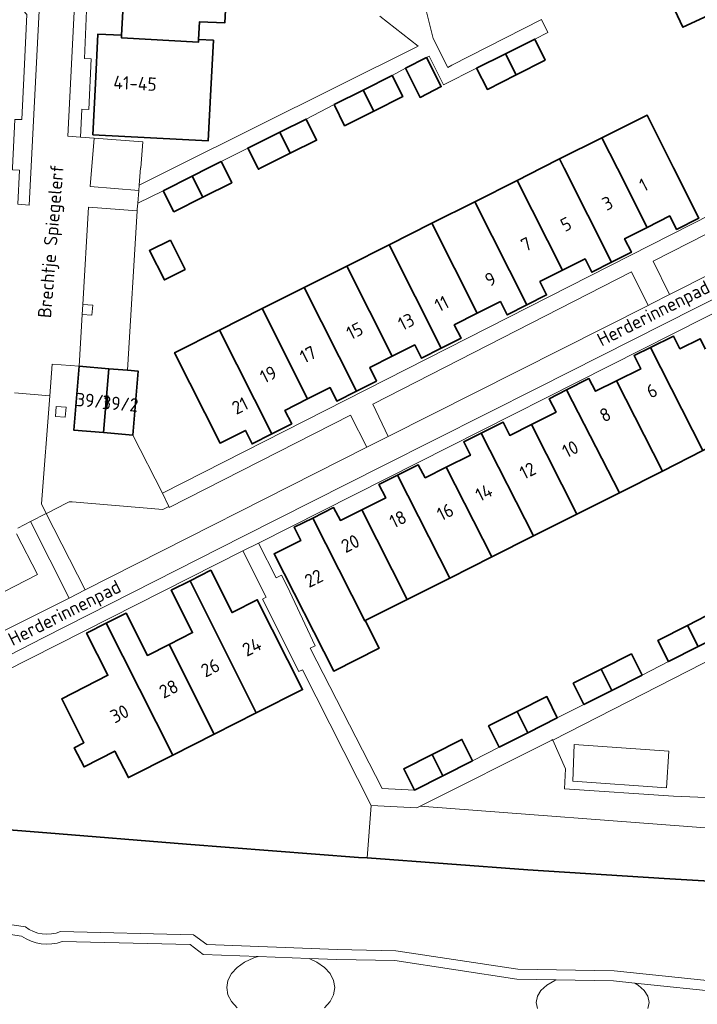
# Model space of a CAD drawing. Header units: metres. Extents: x 152391 to 157968, y 462336 to 467280.
# Tile 299 of 656: x 155462 to 155531, y 464915 to 465015. Entities that reach past the tile are written whole.
import ezdxf
from ezdxf.enums import TextEntityAlignment as Align

# ---------------------------------------------------------------- set-up
doc = ezdxf.new("R2010")
doc.units = ezdxf.units.M
doc.header["$LTSCALE"] = 0.75
for name, color, linetype, lineweight in [('B-WE-GK-BESCHOEIING-G', 251, 'GK-BESCHOEIING', 35), ('B-WE-GR-BEPLANTING_CULTUUR_BODEMBEDEKKER-GV', 251, 'Continuous', 18), ('B-WE-GR-GROENVOORZIENING-GV', 251, 'Continuous', 18), ('B-WE-GR-HAAG-GV', 251, 'Continuous', 13), ('B-WE-OG-BEBOUWING-GV', 6, 'Continuous', 35), ('B-WE-OG-BEBOUWING-T18', 1, 'Continuous', 18), ('B-WE-OG-TERREIN_CULTUURSCHEIDING-GV', 251, 'Continuous', 18), ('B-WE-OG-TERREIN_ONBEGROEID-GV', 251, 'Continuous', 18), ('B-WE-OG-TOPOGRAFIE-T18', 1, 'Continuous', 18), ('B-WE-OG-WATER_SLOOT-GV', 251, 'Continuous', 18), ('B-WE-VH-VERHARDING_BETONSTRAATSTEEN-GV', 251, 'Continuous', 18), ('B-WE-VH-VERHARDING_TEGEL-GV', 251, 'Continuous', 18)]:
    doc.layers.add(name, color=color, linetype=linetype, lineweight=lineweight)
doc.styles.add('NLCS-ISO-M750-T18', font='NLCS-ISO.ttf', dxfattribs={"height": 1.35})
doc.linetypes.add('GK-BESCHOEIING', pattern='A,30,-5,[1,NLCS.SHX,S=1,R=0,X=0,Y=0],-5', length=40)

msp = doc.modelspace()

# ---------------------------------------------------------------- linework, layer by layer
at = {"layer": 'B-WE-GK-BESCHOEIING-G'}
for points in [[(155497.632, 464930.143), (155496.77, 464930.207), (155479.334, 464931.531), (155465.206, 464932.702), (155457.09, 464933.332)], [(155534.028, 464927.682), (155527.696, 464928.064), (155513.904, 464928.938), (155497.632, 464930.143)]]:
    msp.add_lwpolyline(points, dxfattribs=at)
at = {"layer": 'B-WE-GR-BEPLANTING_CULTUUR_BODEMBEDEKKER-GV'}
for points in [[(155546.21, 464996.22), (155544.609, 464999.469), (155544.51, 464999.67), (155539.383, 464997.062), (155526.6, 464990.56), (155528.25, 464987.178)], [(155526.08, 464986.08), (155524.39, 464989.47), (155498.21, 464976.09), (155499.768, 464972.822)]]:
    msp.add_lwpolyline(points, close=True, dxfattribs=at)
for points in [[(155497.6, 464971.729), (155495.96, 464974.99), (155477.6, 464965.613), (155477.55, 464965.72), (155476.94, 464965.41), (155467.776, 464966.214)], [(155467.207, 464966.053), (155465.223, 464965.045), (155465.145, 464965.005), (155469.084, 464957.292), (155497.6, 464971.729)]]:
    msp.add_lwpolyline(points, dxfattribs=at)
msp.add_lwpolyline([(155467.776, 464966.214, 0.177699), (155467.207, 464966.053)], format="xyb", dxfattribs=at)
at = {"layer": 'B-WE-GR-GROENVOORZIENING-GV'}
for points in [[(155469.844, 464986.1), (155468.833, 464986.172), (155468.774, 464985.174), (155469.773, 464985.103)], [(155467.144, 464975.78), (155466.147, 464975.851), (155466.076, 464974.854), (155467.073, 464974.783)]]:
    msp.add_lwpolyline(points, close=True, dxfattribs=at)
for points in [[(155452.94, 464949.175), (155467.47, 464956.43), (155463.53, 464964.195), (155462.264, 464963.539)], [(155462.14, 464962.96), (155464.25, 464958.84), (155461.949, 464957.671), (155459.828, 464956.594), (155457.691, 464955.509), (155455.525, 464954.409), (155453.376, 464953.318), (155451.353, 464952.29), (155452.94, 464949.175)]]:
    msp.add_lwpolyline(points, dxfattribs=at)
at = {"layer": 'B-WE-GR-HAAG-GV'}
for points in [[(155452.94, 464949.175), (155467.47, 464956.43), (155463.53, 464964.195), (155462.264, 464963.539)], [(155462.14, 464962.96), (155464.25, 464958.84), (155461.949, 464957.671), (155459.828, 464956.594), (155457.691, 464955.509), (155455.525, 464954.409), (155453.376, 464953.318), (155451.353, 464952.29), (155452.94, 464949.175)]]:
    msp.add_lwpolyline(points, dxfattribs=at)
at = {"layer": 'B-WE-OG-BEBOUWING-GV'}
for points in [[(155540.213, 465019.173), (155539.165, 465021.427), (155538.019, 465023.892), (155536.922, 465026.251), (155535.89, 465028.47), (155533.73, 465027.44), (155533.865, 465027.172), (155526.794, 465023.876), (155526.677, 465024.14), (155525.297, 465023.497), (155527.414, 465018.952), (155529.609, 465014.238)], [(155473.36, 465024.77), (155473.31, 465023.64), (155474.99, 465021.76), (155474.93, 465020.56), (155473.14, 465020.65), (155472.892, 465015.838), (155472.77, 465013.46), (155472.762, 465013.169), (155480.554, 465012.722), (155480.57, 465013.01), (155480.67, 465014.81), (155483.22, 465014.68), (155483.35, 465017.25), (155485.17, 465017.16), (155485.466, 465017.139), (155485.814, 465024.983), (155485.53, 465025), (155483.158, 465025.122), (155478.34, 465025.37), (155478.24, 465023.58), (155477.06, 465023.62), (155475.37, 465025.47), (155474.21, 465025.55)], [(155480.57, 465013.01), (155480.554, 465012.722), (155472.762, 465013.169), (155472.77, 465013.46), (155470.38, 465013.56), (155470.13, 465008.553), (155469.87, 465003.36), (155481.55, 465002.76), (155481.816, 465007.953), (155482.07, 465012.93)], [(155512.73, 465009.435), (155515.648, 465010.919), (155514.599, 465013.039), (155511.637, 465011.553)], [(155501.511, 465010.091), (155502.991, 465007.141), (155505.131, 465008.231), (155503.641, 465011.171)], [(155508.719, 465010.089), (155509.809, 465007.949), (155512.73, 465009.435), (155511.637, 465011.553)], [(155497.226, 465007.891), (155498.298, 465005.752), (155501.231, 465007.221), (155500.161, 465009.361)], [(155498.298, 465005.752), (155497.226, 465007.891), (155494.291, 465006.421), (155495.341, 465004.271)], [(155525.985, 464993.985), (155528.27, 464995.14), (155528.96, 464993.78), (155531.22, 464994.92), (155528.665, 465000), (155525.97, 465005.36), (155521.404, 465003.064), (155522.98, 464999.929)], [(155489.854, 465001.481), (155492.52, 465002.81), (155491.45, 465004.95), (155488.783, 465003.621)], [(155489.854, 465001.481), (155488.783, 465003.621), (155485.55, 465002.01), (155486.555, 465000), (155486.62, 464999.87), (155486.88, 465000)], [(155525.985, 464993.985), (155522.98, 464999.929), (155521.404, 465003.064), (155517.116, 465000.907), (155517.583, 464999.979), (155522.39, 464990.46), (155524.39, 464991.47), (155523.7, 464992.83)], [(155479.919, 464999.176), (155480.995, 464997.035), (155483.93, 464998.51), (155483.185, 465000), (155482.86, 465000.65), (155481.562, 465000)], [(155512.816, 464998.745), (155517.415, 464989.645), (155519.7, 464990.8), (155520.39, 464989.45), (155522.39, 464990.46), (155517.583, 464999.979), (155517.116, 465000.907), (155515.312, 465000)], [(155476.975, 464997.7), (155478.06, 464995.56), (155480.995, 464997.035), (155479.919, 464999.176)], [(155517.415, 464989.645), (155512.816, 464998.745), (155508.522, 464996.585), (155513.815, 464986.13), (155515.81, 464987.14), (155515.129, 464988.49)], [(155504.179, 464994.401), (155508.79, 464985.295), (155511.13, 464986.48), (155511.82, 464985.12), (155513.815, 464986.13), (155508.522, 464996.585)], [(155508.79, 464985.295), (155504.179, 464994.401), (155499.851, 464992.224), (155505.14, 464981.75), (155507.14, 464982.76), (155506.45, 464984.11)], [(155477.73, 464992.7), (155475.59, 464991.64), (155477.1, 464988.67), (155479.2, 464989.73)], [(155500.17, 464980.94), (155502.45, 464982.09), (155503.14, 464980.74), (155505.14, 464981.75), (155499.851, 464992.224), (155495.566, 464990.069)], [(155495.566, 464990.069), (155491.256, 464987.902), (155496.565, 464977.415), (155498.57, 464978.43), (155497.89, 464979.79), (155500.17, 464980.94)], [(155486.992, 464985.757), (155491.595, 464976.61), (155493.88, 464977.76), (155494.56, 464976.4), (155496.565, 464977.415), (155491.256, 464987.902)], [(155487.995, 464973.085), (155490, 464974.1), (155489.31, 464975.46), (155491.595, 464976.61), (155486.992, 464985.757), (155482.679, 464983.588)], [(155482.679, 464983.588), (155478.13, 464981.3), (155482.75, 464972.14), (155485.3, 464973.43), (155485.99, 464972.07), (155487.995, 464973.085)], [(155526.319, 464981.829), (155531.625, 464971.384), (155536.009, 464973.592), (155531.367, 464982.711), (155529.3, 464981.7), (155528.65, 464982.98)], [(155522.892, 464978.454), (155527.527, 464969.32), (155531.625, 464971.384), (155526.319, 464981.829), (155524.66, 464981.01), (155525.33, 464979.66)], [(155468.21, 464976.708), (155467.95, 464973.45), (155470.932, 464973.205), (155471.464, 464979.674), (155468.466, 464979.92)], [(155470.932, 464973.205), (155473.913, 464972.96), (155474.44, 464979.43), (155473.381, 464979.517), (155471.464, 464979.674)], [(155522.892, 464978.454), (155520.739, 464977.39), (155520.089, 464978.669), (155517.829, 464977.526), (155523.169, 464967.125), (155527.527, 464969.32)], [(155523.169, 464967.125), (155517.829, 464977.526), (155516.079, 464976.641), (155516.763, 464975.29), (155514.271, 464974.03), (155518.878, 464964.964)], [(155518.878, 464964.964), (155514.271, 464974.03), (155512.073, 464972.919), (155511.39, 464974.27), (155509.18, 464973.165), (155514.468, 464962.743)], [(155505.649, 464969.7), (155510.246, 464960.617), (155514.468, 464962.743), (155509.18, 464973.165), (155507.41, 464972.28), (155508.09, 464970.92)], [(155510.246, 464960.617), (155505.649, 464969.7), (155503.51, 464968.63), (155502.81, 464969.94), (155500.712, 464968.896), (155505.99, 464958.473)], [(155500.712, 464968.896), (155498.83, 464967.96), (155499.51, 464966.6), (155497.102, 464965.404), (155501.689, 464956.307), (155505.99, 464958.473)], [(155501.689, 464956.307), (155497.102, 464965.404), (155494.92, 464964.32), (155494.24, 464965.61), (155492.13, 464964.56), (155497.385, 464954.139), (155497.449, 464954.171)], [(155497.449, 464954.171), (155497.385, 464954.139), (155492.13, 464964.56), (155490.24, 464963.62), (155490.91, 464962.27), (155488.36, 464961), (155488.205, 464960.923), (155494.254, 464949.073), (155498.849, 464951.369), (155497.471, 464954.126)], [(155486.407, 464944.829), (155491.099, 464947.199), (155486.508, 464956.279), (155483.96, 464954.991), (155481.798, 464959.268), (155479.698, 464958.207)], [(155477.578, 464951.764), (155482.147, 464942.678), (155486.407, 464944.829), (155479.698, 464958.207), (155477.788, 464957.241), (155479.95, 464952.964)], [(155477.578, 464951.764), (155475.388, 464950.657), (155473.226, 464954.934), (155471.206, 464953.913), (155477.971, 464940.568), (155482.147, 464942.678)], [(155531.165, 464951.553), (155534.01, 464953), (155532.95, 464955.15), (155530.069, 464953.687)], [(155477.971, 464940.568), (155471.206, 464953.913), (155469.225, 464952.912), (155471.387, 464948.635), (155466.71, 464946.27), (155468.957, 464941.805), (155467.976, 464941.3), (155468.971, 464939.366), (155472.083, 464940.967), (155473.46, 464938.29)], [(155530.069, 464953.687), (155527.06, 464952.16), (155528.15, 464950.02), (155531.165, 464951.553)], [(155521.315, 464949.249), (155522.4, 464947.109), (155525.47, 464948.66), (155524.4, 464950.81)], [(155522.4, 464947.109), (155521.315, 464949.249), (155518.51, 464947.83), (155519.59, 464945.69)], [(155512.828, 464944.969), (155513.91, 464942.83), (155516.87, 464944.32), (155515.83, 464946.48)], [(155513.91, 464942.83), (155512.828, 464944.969), (155509.93, 464943.51), (155511.01, 464941.37)], [(155505.286, 464938.473), (155508.29, 464939.99), (155507.23, 464942.14), (155504.205, 464940.615)], [(155504.205, 464940.615), (155501.34, 464939.17), (155502.42, 464937.025), (155505.286, 464938.473)]]:
    msp.add_lwpolyline(points, close=True, dxfattribs=at)
at = {"layer": 'B-WE-OG-TERREIN_CULTUURSCHEIDING-GV'}
msp.add_lwpolyline([(155533.219, 464933.086), (155533.58, 464936.2), (155528.66, 464936.39), (155517.6, 464937.16), (155517.73, 464939.18), (155516.42, 464942.08), (155516.4, 464942.125), (155516.329, 464942.086), (155503.01, 464935.381)], close=True, dxfattribs=at)
at = {"layer": 'B-WE-OG-TERREIN_ONBEGROEID-GV'}
msp.add_lwpolyline([(155527.96, 464937.26), (155528.18, 464940.97), (155518.61, 464941.63), (155518.45, 464937.92)], close=True, dxfattribs=at)
at = {"layer": 'B-WE-OG-WATER_SLOOT-GV'}
msp.add_lwpolyline([(155534.454, 464932.772), (155534.472, 464932.991), (155533.219, 464933.086), (155503.01, 464935.381), (155502.67, 464935.21), (155498.03, 464935.46), (155497.632, 464930.143), (155513.904, 464928.938), (155527.696, 464928.064), (155534.028, 464927.682)], close=True, dxfattribs=at)
for points in [[(155559.742, 464926.08), (155554.75, 464926.43), (155534.028, 464927.682), (155527.696, 464928.064), (155513.904, 464928.938), (155497.632, 464930.143), (155496.77, 464930.207), (155479.334, 464931.531), (155465.206, 464932.702), (155457.09, 464933.332), (155455.976, 464933.665), (155457.672, 464923.882), (155458.641, 464923.817), (155463.03, 464923.177)], [(155466.583, 464922.69), (155480.052, 464922.366), (155481.388, 464921.369), (155494.6, 464920.864), (155500.522, 464920.758), (155512.879, 464918.874), (155522.64, 464918.704), (155533.987, 464917.529), (155544.474, 464916.708), (155550.868, 464916.393), (155551.119, 464917.661), (155554.133, 464917.427), (155559.049, 464917.069), (155559.351, 464920.989), (155559.742, 464926.08)], [(155554.06, 464916.43), (155559.97, 464916), (155560.348, 464920.912), (155560.386, 464921.41), (155560.74, 464926.01), (155559.742, 464926.08), (155559.351, 464920.989), (155559.049, 464917.069), (155554.133, 464917.427), (155551.119, 464917.661), (155550.868, 464916.393), (155544.474, 464916.708), (155533.987, 464917.529), (155522.64, 464918.704), (155512.879, 464918.874), (155500.522, 464920.758), (155494.6, 464920.864), (155481.388, 464921.369), (155480.052, 464922.366), (155466.583, 464922.69)], [(155463.03, 464923.177), (155458.641, 464923.817), (155457.672, 464923.882), (155457.813, 464923.067), (155459.269, 464922.967), (155459.252, 464922.718), (155462.64, 464922.224)], [(155462.64, 464922.224), (155459.252, 464922.718), (155458.802, 464922.749), (155459.642, 464917.915), (155458.584, 464917.731), (155459.455, 464912.714)], [(155484.46, 464914.976), (155483.888, 464915.606), (155483.535, 464916.298), (155483.415, 464917.022), (155483.535, 464917.746), (155483.888, 464918.438), (155484.46, 464919.068), (155485.225, 464919.609), (155486.15, 464920.037), (155486.614, 464920.168), (155481.039, 464920.382), (155479.709, 464921.374), (155466.756, 464921.686)], [(155466.756, 464921.686), (155479.709, 464921.374), (155481.039, 464920.382), (155486.614, 464920.168), (155491.762, 464919.972), (155494.572, 464919.864), (155500.437, 464919.76), (155512.795, 464917.875), (155516.786, 464917.806), (155522.579, 464917.704), (155524.75, 464917.48), (155533.896, 464916.533), (155544.41, 464915.71), (155551.682, 464915.352), (155551.928, 464916.595), (155554.06, 464916.43)], [(155493.31, 464914.976), (155493.882, 464915.606), (155494.235, 464916.298), (155494.355, 464917.022), (155494.235, 464917.746), (155493.882, 464918.438), (155493.31, 464919.068), (155492.545, 464919.609), (155491.762, 464919.972), (155486.614, 464920.168), (155486.15, 464920.037), (155485.225, 464919.609), (155484.46, 464919.068), (155483.888, 464918.438), (155483.535, 464917.746), (155483.415, 464917.022), (155483.535, 464916.298), (155483.888, 464915.606), (155484.46, 464914.976)], [(155491.762, 464919.972), (155492.545, 464919.609), (155493.31, 464919.068), (155493.882, 464918.438), (155494.235, 464917.746), (155494.355, 464917.022), (155494.235, 464916.298), (155493.882, 464915.606), (155493.31, 464914.976)], [(155514.867, 464914.91), (155514.742, 464915.53), (155514.867, 464916.15), (155515.236, 464916.744), (155515.834, 464917.284), (155516.634, 464917.748), (155516.786, 464917.806), (155512.795, 464917.875), (155500.437, 464919.76), (155494.572, 464919.864), (155491.762, 464919.972)], [(155526.055, 464914.91), (155526.18, 464915.53), (155526.055, 464916.15), (155525.686, 464916.744), (155525.088, 464917.284), (155524.75, 464917.48), (155522.579, 464917.704), (155516.786, 464917.806), (155516.634, 464917.748), (155515.834, 464917.284), (155515.236, 464916.744), (155514.867, 464916.15), (155514.742, 464915.53), (155514.867, 464914.91)], [(155561.833, 464906.443), (155562.536, 464915.546), (155560.2, 464915.73), (155553.99, 464916.22), (155554.06, 464916.43), (155551.928, 464916.595), (155551.682, 464915.352), (155544.41, 464915.71), (155533.896, 464916.533), (155524.75, 464917.48), (155525.088, 464917.284), (155525.686, 464916.744), (155526.055, 464916.15), (155526.18, 464915.53), (155526.055, 464914.91)]]:
    msp.add_lwpolyline(points, dxfattribs=at)
for points in [[(155463.03, 464923.177, 0.269343), (155466.583, 464922.69)], [(155466.583, 464922.69, -0.269343), (155463.03, 464923.177)], [(155466.756, 464921.686, -0.240543), (155462.64, 464922.224)], [(155462.64, 464922.224, 0.240543), (155466.756, 464921.686)]]:
    msp.add_lwpolyline(points, format="xyb", dxfattribs=at)
at = {"layer": 'B-WE-VH-VERHARDING_BETONSTRAATSTEEN-GV'}
for points in [[(155461.926, 464977.227), (155465.503, 464976.932), (155465.751, 464980.143), (155468.466, 464979.92), (155468.774, 464985.174), (155468.833, 464986.172), (155469.412, 464996.04), (155474.334, 464995.66), (155474.35, 464995.842), (155474.404, 464996.452), (155474.512, 464997.717), (155469.586, 464998.135), (155469.991, 465003.028), (155468.62, 465003.13), (155467.31, 465003.228), (155468.354, 465023.149)], [(155464.457, 465016.592), (155463.406, 464996.234), (155462.253, 464996.333)], [(155546.21, 464996.22), (155528.25, 464987.178), (155526.399, 464986.237), (155526.08, 464986.08), (155499.768, 464972.822), (155497.6, 464971.729), (155469.084, 464957.292), (155467.47, 464956.43), (155452.94, 464949.175), (155453.946, 464947.161), (155457.43, 464948.721), (155461.27, 464950.61), (155464.906, 464952.454), (155485.057, 464962.69), (155499.208, 464969.85), (155514.911, 464977.739), (155530.871, 464985.81), (155540.946, 464990.819)], [(155462.264, 464963.539), (155463.53, 464964.195), (155465.145, 464965.005), (155464.655, 464965.983), (155465.503, 464976.932), (155461.926, 464977.227)], [(155531.165, 464951.553), (155528.15, 464950.02), (155525.47, 464948.66), (155522.4, 464947.109), (155519.59, 464945.69), (155516.87, 464944.32), (155513.91, 464942.83), (155511.01, 464941.37), (155508.29, 464939.99), (155505.286, 464938.473), (155502.42, 464937.025), (155499.17, 464937.19), (155491.872, 464951.387), (155492.386, 464951.635), (155489.52, 464957.66), (155488.95, 464958.77), (155488.41, 464958.51), (155486.635, 464962.03), (155485.038, 464961.223), (155487.413, 464956.539), (155487.033, 464956.348), (155490.733, 464949.03), (155491.088, 464949.208), (155498.03, 464935.46), (155502.67, 464935.21), (155503.01, 464935.381), (155516.329, 464942.086), (155516.4, 464942.125), (155516.42, 464942.08), (155534.67, 464951.37)]]:
    msp.add_lwpolyline(points, dxfattribs=at)
msp.add_lwpolyline([(155465.145, 464965.005), (155463.53, 464964.195), (155467.47, 464956.43), (155469.084, 464957.292)], close=True, dxfattribs=at)
at = {"layer": 'B-WE-VH-VERHARDING_TEGEL-GV'}
for points in [[(155469.293, 465025.073), (155456.5, 465025.71), (155453.89, 465025.839), (155455.826, 465023.69), (155463.164, 465015.543), (155462.9, 465009.79), (155462.67, 465004.89), (155461.97, 465004.92), (155461.73, 465000), (155461.72, 464999.8), (155462.43, 464999.77), (155462.253, 464996.333), (155463.406, 464996.234), (155464.457, 465016.592), (155458.017, 465023.681), (155464.755, 465023.334), (155468.354, 465023.149), (155470.63, 465024.992)], [(155473.36, 465024.77), (155470.63, 465024.992), (155468.354, 465023.149), (155467.31, 465003.228), (155468.62, 465003.13), (155468.75, 465005.95), (155469.47, 465005.92), (155469.7, 465011.04), (155469, 465011.07), (155469.22, 465015.957), (155469.524, 465021.401)], [(155469.991, 465003.028), (155469.586, 464998.135), (155474.512, 464997.717), (155474.559, 464998.272), (155474.698, 465000), (155474.715, 465000.01), (155474.93, 465002.66)], [(155477.55, 464965.72), (155477.6, 464965.613), (155495.96, 464974.99), (155497.6, 464971.729), (155499.768, 464972.822), (155498.21, 464976.09), (155524.39, 464989.47), (155526.08, 464986.08), (155526.399, 464986.237), (155528.25, 464987.178), (155526.6, 464990.56), (155539.383, 464997.062), (155538.674, 464998.465), (155476.915, 464967.081)], [(155473.381, 464979.517), (155474.334, 464995.66), (155469.412, 464996.04), (155468.833, 464986.172), (155469.844, 464986.1), (155469.773, 464985.103), (155468.774, 464985.174), (155468.466, 464979.92), (155471.464, 464979.674)], [(155542.263, 464991.445), (155541.02, 464990.82), (155541.005, 464990.849), (155540.946, 464990.819), (155530.871, 464985.81), (155514.911, 464977.739), (155499.208, 464969.85), (155485.057, 464962.69), (155464.906, 464952.454), (155461.27, 464950.61), (155457.43, 464948.721), (155458.114, 464947.345), (155458.135, 464947.64), (155485.038, 464961.223), (155486.635, 464962.03), (155541.56, 464989.76), (155542.795, 464990.284)], [(155467.144, 464975.78), (155467.073, 464974.783), (155466.076, 464974.854), (155466.147, 464975.851)], [(155533.58, 464936.2), (155533.79, 464936.2), (155534.3, 464944.04), (155534.67, 464951.37), (155516.42, 464942.08), (155517.73, 464939.18), (155517.6, 464937.16), (155528.66, 464936.39)], [(155527.96, 464937.26), (155518.45, 464937.92), (155518.61, 464941.63), (155528.18, 464940.97)]]:
    msp.add_lwpolyline(points, close=True, dxfattribs=at)
for points in [[(155498.934, 465015.355), (155502.801, 465012.342), (155478.049, 465000), (155474.559, 464998.272), (155474.512, 464997.717), (155474.404, 464996.452), (155476.975, 464997.7), (155479.919, 464999.176), (155481.562, 465000), (155482.86, 465000.65), (155485.55, 465002.01), (155488.783, 465003.621), (155491.45, 465004.95), (155494.291, 465006.421), (155497.226, 465007.891), (155500.161, 465009.361), (155501.511, 465010.091), (155503.641, 465011.171), (155503.909, 465011.307), (155505.376, 465008.412), (155508.719, 465010.089), (155511.637, 465011.553), (155514.599, 465013.039), (155515.924, 465013.704), (155515.28, 465015.04), (155506.2, 465010.39), (155505.793, 465010.182), (155504.303, 465013.091), (155503.474, 465016.492)], [(155473.913, 464972.96), (155470.932, 464973.205), (155467.95, 464973.45), (155468.21, 464976.708), (155468.466, 464979.92), (155465.751, 464980.143), (155465.503, 464976.932), (155464.655, 464965.983), (155465.145, 464965.005), (155465.223, 464965.045), (155467.207, 464966.053)], [(155467.776, 464966.214), (155476.94, 464965.41), (155477.55, 464965.72), (155476.915, 464967.081), (155473.913, 464972.96)], [(155451.353, 464952.29), (155453.376, 464953.318), (155455.525, 464954.409), (155457.691, 464955.509), (155459.828, 464956.594), (155461.949, 464957.671), (155464.25, 464958.84), (155462.14, 464962.96)]]:
    msp.add_lwpolyline(points, dxfattribs=at)
msp.add_lwpolyline([(155467.207, 464966.053, -0.177699), (155467.776, 464966.214)], format="xyb", dxfattribs=at)

# ---------------------------------------------------------------- texts
at = {"layer": 'B-WE-OG-BEBOUWING-T18', "style": 'NLCS-ISO-M750-T18'}
for s, rotation, p in [('41-45', 357.1, (155474.136, 465008.571)), ('1', 26.8, (155525.617, 464998.281)), ('3', 26.8, (155521.968, 464996.436)), ('5', 26.8, (155517.766, 464994.304)), ('7', 26.8, (155513.751, 464992.276)), ('9', 26.9, (155510.115, 464988.74)), ('11', 26.8, (155505.18, 464986.252)), ('13', 26.8, (155501.588, 464984.437)), ('15', 26.7, (155496.375, 464983.506)), ('17', 26.7, (155491.646, 464981.114)), ('19', 26.7, (155487.632, 464979.094)), ('6', 26.3, (155526.461, 464977.438)), ('39/1', 355.4, (155469.88, 464976.44)), ('39/2', 355.3, (155472.64, 464976.13)), ('21', 26.9, (155484.756, 464975.928)), ('8', 26.8, (155521.737, 464975.02)), ('10', 26.8, (155518.207, 464971.538)), ('12', 26.8, (155513.889, 464969.355)), ('14', 26.5, (155509.455, 464967.13)), ('16', 26.6, (155505.543, 464965.174)), ('18', 26.4, (155500.755, 464964.45)), ('20', 26.5, (155495.929, 464961.983)), ('22', 26.5, (155492.226, 464958.457)), ('24', 26.8, (155485.954, 464951.517)), ('26', 26.8, (155481.753, 464949.393)), ('28', 26.8, (155477.54, 464947.263)), ('30', 26.8, (155472.562, 464944.747))]:
    msp.add_text(s, height=1.35, rotation=rotation, dxfattribs=at).set_placement(p, align=Align.MIDDLE)
at = {"layer": 'B-WE-OG-TOPOGRAFIE-T18', "style": 'NLCS-ISO-M750-T18'}
for s, rotation, p in [('Brechtje Spiegelerf', 85.2, (155465.794, 464992.567)), ('Herderinnenpad', 26.7, (155526.708, 464985.117)), ('Herderinnenpad', 26.7, (155467.075, 464954.788))]:
    msp.add_text(s, height=1.35, rotation=rotation, dxfattribs=at).set_placement(p, align=Align.MIDDLE)

doc.saveas('drawing.dxf')
